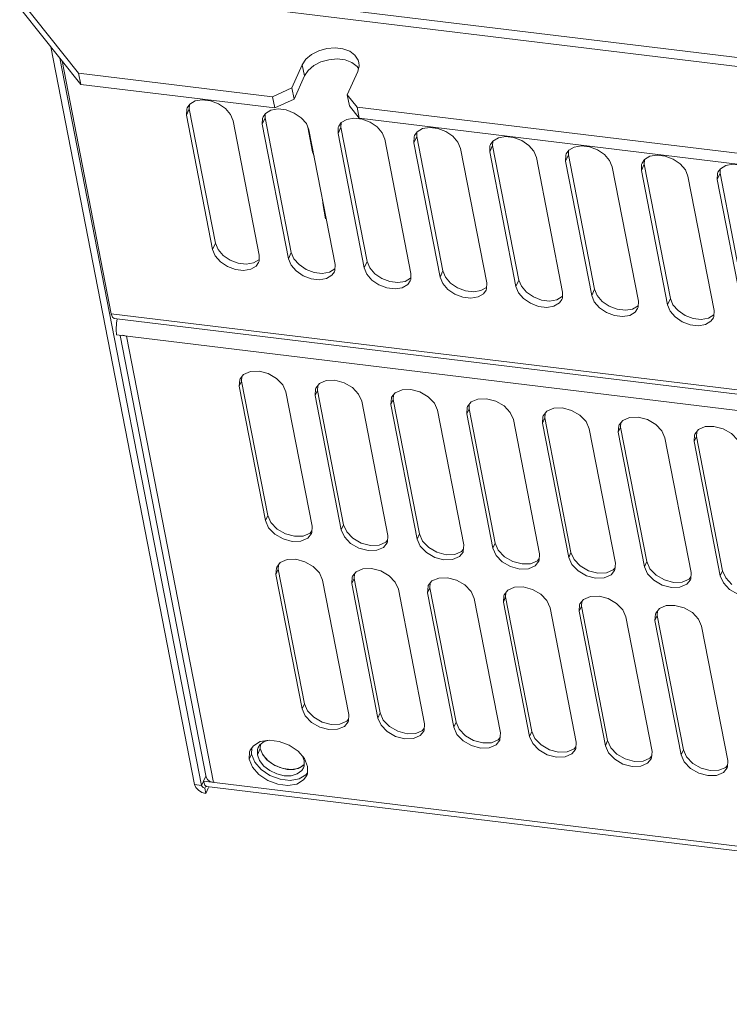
# Model space of a CAD drawing. Header units: millimetres. Extents: x -473 to 23648, y -382 to 1866.
# Tile 419 of 434: x 22256 to 22371, y 1000 to 1159. Entities that reach past the tile are written whole.
import ezdxf

# ---------------------------------------------------------------- set-up
doc = ezdxf.new("R2010")
doc.units = ezdxf.units.MM
doc.header["$LTSCALE"] = 80
doc.layers.get('0').update_dxf_attribs({"linetype": 'CONTINUOUS'})

msp = doc.modelspace()

# ---------------------------------------------------------------- linework, layer by layer
at = {"linetype": 'Continuous', "lineweight": 0}
for p, q in [((22276.695, 1164.523), (22393.501, 1150.334)), ((22275.224, 1163.277), (22393.242, 1148.941)), ((22255.988, 1162.379), (22265.496, 1150.441)), ((22265.848, 1148.634), (22256.34, 1160.572)), ((22261.001, 1154.719), (22284.196, 1035.699)), ((22262.461, 1152.886), (22285.325, 1035.562)), ((22270.774, 1111.64), (22262.826, 1152.428)), ((22299.909, 1148.058), (22301.599, 1151.806)), ((22301.599, 1151.806), (22301.952, 1149.999)), ((22310.664, 1151.222), (22310.453, 1151.547)), ((22265.496, 1150.441), (22296.788, 1146.64)), ((22265.848, 1148.634), (22265.496, 1150.441)), ((22300.262, 1146.251), (22301.952, 1149.999)), ((22308.85, 1146.972), (22310.54, 1150.72)), ((22265.848, 1148.634), (22297.141, 1144.833)), ((22296.788, 1146.64), (22299.909, 1148.058)), ((22300.262, 1146.251), (22299.909, 1148.058)), ((22309.202, 1145.165), (22308.85, 1146.972)), ((22308.85, 1146.972), (22310.435, 1144.982)), ((22283.425, 1145.44), (22283.024, 1144.873)), ((22283.391, 1145.393), (22283.367, 1144.71)), ((22297.141, 1144.833), (22296.788, 1146.64)), ((22300.262, 1146.251), (22297.141, 1144.833)), ((22310.787, 1143.175), (22309.202, 1145.165)), ((22283.367, 1144.71), (22282.906, 1143.688)), ((22282.94, 1144.649), (22282.906, 1143.688)), ((22287.132, 1122.003), (22282.906, 1143.688)), ((22283.024, 1144.873), (22282.94, 1144.649)), ((22287.593, 1123.026), (22283.367, 1144.71)), ((22295.66, 1143.953), (22295.259, 1143.387)), ((22295.626, 1143.906), (22295.602, 1143.224)), ((22310.435, 1144.982), (22485.016, 1123.776)), ((22310.787, 1143.175), (22310.435, 1144.982)), ((22290.435, 1142.774), (22294.661, 1121.089)), ((22295.602, 1143.224), (22295.141, 1142.202)), ((22295.175, 1143.163), (22295.141, 1142.202)), ((22299.367, 1120.517), (22295.141, 1142.202)), ((22295.259, 1143.387), (22295.175, 1143.163)), ((22299.828, 1121.54), (22295.602, 1143.224)), ((22307.894, 1142.467), (22307.494, 1141.901)), ((22307.861, 1142.42), (22307.837, 1141.738)), ((22311.239, 1143.027), (22309.932, 1143.185)), ((22310.787, 1143.175), (22485.368, 1121.969)), ((22303.256, 1137.758), (22302.478, 1141.753)), ((22302.67, 1141.287), (22306.896, 1119.603)), ((22307.837, 1141.738), (22307.376, 1140.716)), ((22307.41, 1141.677), (22307.376, 1140.716)), ((22311.602, 1119.031), (22307.376, 1140.716)), ((22307.494, 1141.901), (22307.41, 1141.677)), ((22312.063, 1120.053), (22307.837, 1141.738)), ((22319.729, 1140.415), (22319.645, 1140.191)), ((22320.129, 1140.981), (22319.729, 1140.415)), ((22320.096, 1140.934), (22320.071, 1140.252)), ((22314.905, 1139.801), (22319.131, 1118.117)), ((22320.071, 1140.252), (22319.611, 1139.23)), ((22319.645, 1140.191), (22319.611, 1139.23)), ((22323.837, 1117.545), (22319.611, 1139.23)), ((22324.297, 1118.567), (22320.071, 1140.252)), ((22332.306, 1138.766), (22331.845, 1137.744)), ((22331.963, 1138.928), (22331.88, 1138.705)), ((22332.364, 1139.495), (22331.963, 1138.928)), ((22332.331, 1139.448), (22332.306, 1138.766)), ((22336.532, 1117.081), (22332.306, 1138.766)), ((22303.256, 1137.758), (22303.491, 1137.077)), ((22327.14, 1138.315), (22331.366, 1116.63)), ((22331.88, 1138.705), (22331.845, 1137.744)), ((22336.071, 1116.059), (22331.845, 1137.744)), ((22344.541, 1137.28), (22344.08, 1136.257)), ((22344.114, 1137.219), (22344.08, 1136.257)), ((22344.198, 1137.442), (22344.114, 1137.219)), ((22344.599, 1138.009), (22344.198, 1137.442)), ((22344.565, 1137.962), (22344.541, 1137.28)), ((22348.767, 1115.595), (22344.541, 1137.28)), ((22339.374, 1136.829), (22343.6, 1115.144)), ((22348.306, 1114.573), (22344.08, 1136.257)), ((22356.776, 1135.794), (22356.315, 1134.771)), ((22356.349, 1135.733), (22356.315, 1134.771)), ((22356.433, 1135.956), (22356.349, 1135.733)), ((22356.833, 1136.523), (22356.433, 1135.956)), ((22356.8, 1136.476), (22356.776, 1135.794)), ((22361.002, 1114.109), (22356.776, 1135.794)), ((22351.609, 1135.343), (22355.835, 1113.658)), ((22360.541, 1113.087), (22356.315, 1134.771)), ((22369.011, 1134.307), (22368.55, 1133.285)), ((22368.584, 1134.246), (22368.55, 1133.285)), ((22368.668, 1134.47), (22368.584, 1134.246)), ((22369.068, 1135.037), (22368.668, 1134.47)), ((22369.035, 1134.99), (22369.011, 1134.307)), ((22373.237, 1112.623), (22369.011, 1134.307)), ((22363.844, 1133.857), (22368.07, 1112.172)), ((22372.776, 1111.6), (22368.55, 1133.285)), ((22304.854, 1130.079), (22304.947, 1129.084)), ((22305.359, 1126.968), (22304.947, 1129.084)), ((22287.593, 1123.026), (22287.132, 1122.003)), ((22287.593, 1123.026), (22288.013, 1122.009)), ((22299.828, 1121.54), (22299.367, 1120.517)), ((22299.828, 1121.54), (22300.248, 1120.523)), ((22293.728, 1119.836), (22294.604, 1120.36)), ((22294.543, 1119.904), (22294.627, 1120.128)), ((22294.627, 1120.128), (22294.661, 1121.089)), ((22312.063, 1120.053), (22311.602, 1119.031)), ((22312.063, 1120.053), (22312.482, 1119.037)), ((22305.963, 1118.35), (22306.838, 1118.874)), ((22306.778, 1118.418), (22306.862, 1118.641)), ((22306.862, 1118.641), (22306.896, 1119.603)), ((22319.096, 1117.155), (22319.131, 1118.117)), ((22324.297, 1118.567), (22323.837, 1117.545)), ((22324.297, 1118.567), (22324.717, 1117.551)), ((22318.197, 1116.864), (22319.073, 1117.387)), ((22319.013, 1116.932), (22319.096, 1117.155)), ((22331.331, 1115.669), (22331.366, 1116.63)), ((22336.532, 1117.081), (22336.071, 1116.059)), ((22336.532, 1117.081), (22336.952, 1116.065)), ((22330.432, 1115.377), (22331.308, 1115.901)), ((22331.248, 1115.446), (22331.331, 1115.669)), ((22343.566, 1114.183), (22343.6, 1115.144)), ((22348.767, 1115.595), (22348.306, 1114.573)), ((22348.767, 1115.595), (22349.187, 1114.579)), ((22342.667, 1113.891), (22343.543, 1114.415)), ((22343.482, 1113.959), (22343.566, 1114.183)), ((22355.801, 1112.697), (22355.835, 1113.658)), ((22361.002, 1114.109), (22360.541, 1113.087)), ((22361.002, 1114.109), (22361.422, 1113.092)), ((22354.902, 1112.405), (22355.778, 1112.929)), ((22355.717, 1112.473), (22355.801, 1112.697)), ((22368.036, 1111.211), (22368.07, 1112.172)), ((22560.645, 1076.43), (22270.774, 1111.64)), ((22271.241, 1110.862), (22561.112, 1075.652)), ((22271.721, 1110.804), (22271.599, 1110.139)), ((22367.137, 1110.919), (22368.012, 1111.443)), ((22367.952, 1110.987), (22368.036, 1111.211)), ((22271.599, 1110.139), (22271.542, 1109.107)), ((22271.542, 1109.107), (22271.625, 1108.22)), ((22271.625, 1108.22), (22561.119, 1073.056)), ((22286.109, 1036.866), (22272.217, 1108.148)), ((22272.652, 1108.189), (22273.225, 1108.026)), ((22273.225, 1108.026), (22287.255, 1036.033)), ((22291.499, 1101.029), (22291.428, 1099.957)), ((22291.797, 1100.775), (22291.428, 1099.957)), ((22291.546, 1101.142), (22291.499, 1101.029)), ((22292.133, 1101.868), (22291.546, 1101.142)), ((22291.846, 1101.513), (22291.797, 1100.775)), ((22296.023, 1079.091), (22291.797, 1100.775)), ((22295.654, 1078.273), (22291.428, 1099.957)), ((22298.958, 1099.043), (22303.184, 1077.358)), ((22303.734, 1099.543), (22303.663, 1098.471)), ((22304.032, 1099.289), (22303.663, 1098.471)), ((22303.781, 1099.656), (22303.734, 1099.543)), ((22304.367, 1100.382), (22303.781, 1099.656)), ((22304.081, 1100.027), (22304.032, 1099.289)), ((22308.258, 1077.604), (22304.032, 1099.289)), ((22307.889, 1076.787), (22303.663, 1098.471)), ((22311.192, 1097.557), (22315.418, 1075.872)), ((22315.969, 1098.057), (22315.898, 1096.985)), ((22316.267, 1097.803), (22315.898, 1096.985)), ((22316.016, 1098.17), (22315.969, 1098.057)), ((22316.602, 1098.896), (22316.016, 1098.17)), ((22316.316, 1098.541), (22316.267, 1097.803)), ((22320.493, 1076.118), (22316.267, 1097.803)), ((22320.124, 1075.3), (22315.898, 1096.985)), ((22323.427, 1096.071), (22327.653, 1074.386)), ((22328.204, 1096.571), (22328.133, 1095.499)), ((22328.502, 1096.317), (22328.133, 1095.499)), ((22328.25, 1096.684), (22328.204, 1096.571)), ((22328.837, 1097.409), (22328.25, 1096.684)), ((22328.55, 1097.055), (22328.502, 1096.317)), ((22332.728, 1074.632), (22328.502, 1096.317)), ((22341.072, 1095.923), (22340.485, 1095.198)), ((22332.359, 1073.814), (22328.133, 1095.499)), ((22335.662, 1094.584), (22339.888, 1072.9)), ((22340.439, 1095.084), (22340.368, 1094.013)), ((22340.736, 1094.831), (22340.368, 1094.013)), ((22340.485, 1095.198), (22340.439, 1095.084)), ((22340.785, 1095.569), (22340.736, 1094.831)), ((22344.962, 1073.146), (22340.736, 1094.831)), ((22353.307, 1094.437), (22352.72, 1093.711)), ((22344.594, 1072.328), (22340.368, 1094.013)), ((22347.897, 1093.098), (22352.123, 1071.414)), ((22352.673, 1093.598), (22352.602, 1092.527)), ((22352.971, 1093.344), (22352.602, 1092.527)), ((22352.72, 1093.711), (22352.673, 1093.598)), ((22353.02, 1094.083), (22352.971, 1093.344)), ((22357.197, 1071.66), (22352.971, 1093.344)), ((22365.541, 1092.951), (22364.955, 1092.225)), ((22356.828, 1070.842), (22352.602, 1092.527)), ((22360.132, 1091.612), (22364.358, 1069.927)), ((22364.908, 1092.112), (22364.837, 1091.041)), ((22365.206, 1091.858), (22364.837, 1091.041)), ((22364.955, 1092.225), (22364.908, 1092.112)), ((22365.255, 1092.596), (22365.206, 1091.858)), ((22369.432, 1070.174), (22365.206, 1091.858)), ((22369.063, 1069.356), (22364.837, 1091.041)), ((22296.023, 1079.091), (22295.654, 1078.273)), ((22303.113, 1076.287), (22303.184, 1077.358)), ((22308.258, 1077.604), (22307.889, 1076.787)), ((22301.749, 1075.787), (22302.848, 1076.265)), ((22302.479, 1075.448), (22303.066, 1076.173)), ((22302.848, 1076.265), (22303.135, 1076.62)), ((22303.066, 1076.173), (22303.113, 1076.287)), ((22315.347, 1074.8), (22315.418, 1075.872)), ((22320.493, 1076.118), (22320.124, 1075.3)), ((22313.984, 1074.301), (22315.083, 1074.779)), ((22314.714, 1073.962), (22315.301, 1074.687)), ((22315.083, 1074.779), (22315.369, 1075.134)), ((22315.301, 1074.687), (22315.347, 1074.8)), ((22327.318, 1073.293), (22327.604, 1073.648)), ((22327.582, 1073.314), (22327.653, 1074.386)), ((22332.728, 1074.632), (22332.359, 1073.814)), ((22326.219, 1072.815), (22327.318, 1073.293)), ((22326.949, 1072.475), (22327.536, 1073.201)), ((22327.536, 1073.201), (22327.582, 1073.314)), ((22339.552, 1071.807), (22339.839, 1072.162)), ((22339.817, 1071.828), (22339.888, 1072.9)), ((22344.962, 1073.146), (22344.594, 1072.328)), ((22297.416, 1070.67), (22297.345, 1069.599)), ((22297.462, 1070.784), (22297.416, 1070.67)), ((22298.049, 1071.509), (22297.462, 1070.784)), ((22297.762, 1071.155), (22297.714, 1070.417)), ((22338.453, 1071.329), (22339.552, 1071.807)), ((22339.184, 1070.989), (22339.77, 1071.715)), ((22339.77, 1071.715), (22339.817, 1071.828)), ((22351.787, 1070.321), (22352.074, 1070.675)), ((22352.052, 1070.342), (22352.123, 1071.414)), ((22357.197, 1071.66), (22356.828, 1070.842)), ((22297.714, 1070.417), (22297.345, 1069.599)), ((22301.571, 1047.914), (22297.345, 1069.599)), ((22301.939, 1048.732), (22297.714, 1070.417)), ((22309.651, 1069.184), (22309.58, 1068.113)), ((22309.948, 1068.931), (22309.58, 1068.113)), ((22309.697, 1069.297), (22309.651, 1069.184)), ((22310.284, 1070.023), (22309.697, 1069.297)), ((22309.997, 1069.669), (22309.948, 1068.931)), ((22314.174, 1047.246), (22309.948, 1068.931)), ((22350.688, 1069.842), (22351.787, 1070.321)), ((22351.419, 1069.503), (22352.005, 1070.229)), ((22352.005, 1070.229), (22352.052, 1070.342)), ((22364.022, 1068.835), (22364.309, 1069.189)), ((22364.287, 1068.856), (22364.358, 1069.927)), ((22369.432, 1070.174), (22369.063, 1069.356)), ((22304.874, 1068.684), (22309.1, 1047)), ((22313.806, 1046.428), (22309.58, 1068.113)), ((22321.885, 1067.698), (22321.814, 1066.627)), ((22322.183, 1067.444), (22321.814, 1066.627)), ((22321.932, 1067.811), (22321.885, 1067.698)), ((22322.519, 1068.537), (22321.932, 1067.811)), ((22322.232, 1068.182), (22322.183, 1067.444)), ((22326.409, 1045.76), (22322.183, 1067.444)), ((22362.923, 1068.356), (22364.022, 1068.835)), ((22363.653, 1068.017), (22364.24, 1068.743)), ((22364.24, 1068.743), (22364.287, 1068.856)), ((22317.109, 1067.198), (22321.335, 1045.513)), ((22326.04, 1044.942), (22321.814, 1066.627)), ((22329.344, 1065.712), (22333.569, 1044.027)), ((22334.12, 1066.212), (22334.049, 1065.14)), ((22334.418, 1065.958), (22334.049, 1065.14)), ((22334.167, 1066.325), (22334.12, 1066.212)), ((22334.753, 1067.051), (22334.167, 1066.325)), ((22334.467, 1066.696), (22334.418, 1065.958)), ((22338.644, 1044.274), (22334.418, 1065.958)), ((22338.275, 1043.456), (22334.049, 1065.14)), ((22341.578, 1064.226), (22345.804, 1042.541)), ((22346.355, 1064.726), (22346.284, 1063.654)), ((22346.653, 1064.472), (22346.284, 1063.654)), ((22346.402, 1064.839), (22346.355, 1064.726)), ((22346.988, 1065.565), (22346.402, 1064.839)), ((22346.702, 1065.21), (22346.653, 1064.472)), ((22350.879, 1042.787), (22346.653, 1064.472)), ((22350.51, 1041.97), (22346.284, 1063.654)), ((22353.813, 1062.74), (22358.039, 1041.055)), ((22358.59, 1063.24), (22358.519, 1062.168)), ((22358.888, 1062.986), (22358.519, 1062.168)), ((22358.636, 1063.353), (22358.59, 1063.24)), ((22359.223, 1064.079), (22358.636, 1063.353)), ((22358.936, 1063.724), (22358.888, 1062.986)), ((22363.113, 1041.301), (22358.888, 1062.986)), ((22362.745, 1040.483), (22358.519, 1062.168)), ((22366.048, 1061.254), (22370.274, 1039.569)), ((22301.939, 1048.732), (22301.571, 1047.914)), ((22301.939, 1048.732), (22302.442, 1047.591)), ((22302.442, 1047.591), (22303.441, 1046.554)), ((22309.029, 1045.928), (22309.1, 1047)), ((22314.174, 1047.246), (22313.806, 1046.428)), ((22307.665, 1045.429), (22308.764, 1045.907)), ((22308.396, 1045.089), (22308.982, 1045.815)), ((22308.764, 1045.907), (22309.051, 1046.262)), ((22308.982, 1045.815), (22309.029, 1045.928)), ((22321.264, 1044.442), (22321.335, 1045.513)), ((22326.409, 1045.76), (22326.04, 1044.942)), ((22319.9, 1043.942), (22320.999, 1044.421)), ((22320.63, 1043.603), (22321.217, 1044.329)), ((22320.999, 1044.421), (22321.286, 1044.775)), ((22321.217, 1044.329), (22321.264, 1044.442)), ((22333.499, 1042.956), (22333.569, 1044.027)), ((22338.644, 1044.274), (22338.275, 1043.456)), ((22293.197, 1041.256), (22293.698, 1041.964)), ((22293.698, 1041.964), (22294.792, 1042.619)), ((22294.792, 1042.619), (22296.244, 1042.862)), ((22294.844, 1042.164), (22294.82, 1041.501)), ((22294.828, 1042.152), (22294.82, 1041.501)), ((22296.25, 1042.861), (22295.455, 1042.629)), ((22332.135, 1042.456), (22333.234, 1042.935)), ((22332.865, 1042.117), (22333.452, 1042.843)), ((22333.234, 1042.935), (22333.521, 1043.289)), ((22333.452, 1042.843), (22333.499, 1042.956)), ((22345.733, 1041.47), (22345.804, 1042.541)), ((22350.879, 1042.787), (22350.51, 1041.97)), ((22293.049, 1039.775), (22293.092, 1040.977)), ((22293.418, 1040.593), (22293.049, 1039.775)), ((22293.092, 1040.977), (22293.197, 1041.256)), ((22293.418, 1040.593), (22293.455, 1041.621)), ((22293.943, 1039.322), (22293.418, 1040.593)), ((22294.82, 1041.501), (22294.359, 1040.478)), ((22294.359, 1040.478), (22294.718, 1039.563)), ((22300.907, 1041.089), (22301.936, 1039.902)), ((22301.888, 1039.564), (22301.608, 1040.281)), ((22344.37, 1040.97), (22345.469, 1041.448)), ((22345.1, 1040.631), (22345.687, 1041.356)), ((22345.469, 1041.448), (22345.755, 1041.803)), ((22345.687, 1041.356), (22345.733, 1041.47)), ((22357.704, 1039.962), (22357.99, 1040.317)), ((22357.968, 1039.983), (22358.039, 1041.055)), ((22363.113, 1041.301), (22362.745, 1040.483)), ((22300.955, 1038.311), (22301.831, 1038.835)), ((22301.253, 1038.436), (22301.881, 1038.913)), ((22301.77, 1038.378), (22301.878, 1038.693)), ((22301.831, 1038.835), (22301.892, 1038.921)), ((22301.878, 1038.693), (22301.888, 1039.564)), ((22301.936, 1039.902), (22302.461, 1038.632)), ((22356.604, 1039.484), (22357.704, 1039.962)), ((22357.335, 1039.145), (22357.922, 1039.87)), ((22357.922, 1039.87), (22357.968, 1039.983)), ((22369.938, 1038.476), (22370.225, 1038.831)), ((22370.203, 1038.497), (22370.274, 1039.569)), ((22302.181, 1037.26), (22301.087, 1036.605)), ((22302.313, 1037.151), (22301.813, 1036.442)), ((22302.424, 1037.604), (22302.181, 1037.26)), ((22302.418, 1037.43), (22302.313, 1037.151)), ((22302.461, 1038.632), (22302.418, 1037.43)), ((22368.839, 1037.998), (22369.938, 1038.476)), ((22369.57, 1037.658), (22370.156, 1038.384)), ((22370.156, 1038.384), (22370.203, 1038.497)), ((22285.325, 1035.562), (22284.196, 1035.699)), ((22285.63, 1036.238), (22285.325, 1035.562)), ((22285.655, 1036.227), (22286.024, 1037.045)), ((22575.149, 1001.063), (22285.655, 1036.227)), ((22285.655, 1036.227), (22285.864, 1035.62)), ((22285.864, 1035.62), (22286.159, 1035.387)), ((22286.109, 1036.867), (22286.277, 1036.51)), ((22286.277, 1036.51), (22286.682, 1036.195)), ((22286.682, 1036.195), (22287.255, 1036.033)), ((22287.255, 1036.033), (22287.312, 1036.16)), ((22284.834, 1034.773), (22285.405, 1034.443)), ((22285.405, 1034.443), (22286.035, 1034.276)), ((22285.621, 1035.22), (22285.866, 1035.143)), ((22286.007, 1035.456), (22285.866, 1035.143)), ((22285.866, 1035.143), (22286.035, 1034.276)), ((22286.473, 1035.246), (22286.035, 1034.276)), ((22286.159, 1035.387), (22575.394, 1000.254))]:
    msp.add_line(p, q, dxfattribs=at)
for points in [[(22310.731, 1152.172), (22310.62, 1152.557), (22310.1, 1153.354), (22309.255, 1153.982), (22308.151, 1154.39), (22306.878, 1154.545), (22305.54, 1154.434), (22304.245, 1154.065), (22303.098, 1153.47), (22302.192, 1152.696), (22301.599, 1151.806)], [(22310.453, 1151.547), (22309.607, 1152.175), (22308.503, 1152.583), (22307.23, 1152.738), (22305.893, 1152.626), (22304.598, 1152.258), (22303.45, 1151.663), (22302.544, 1150.889), (22301.952, 1149.999)], [(22310.54, 1150.72), (22310.77, 1151.654), (22310.731, 1152.172)], [(22290.435, 1142.774), (22290.016, 1143.79), (22289.192, 1144.739), (22288.065, 1145.506), (22286.77, 1145.999), (22285.462, 1146.158), (22284.3, 1145.963), (22283.425, 1145.44)], [(22297.697, 1144.671), (22296.535, 1144.477), (22295.66, 1143.953)], [(22302.67, 1141.287), (22302.25, 1142.304), (22301.427, 1143.253), (22300.3, 1144.02), (22299.004, 1144.513), (22297.697, 1144.671)], [(22309.932, 1143.185), (22308.77, 1142.991), (22307.894, 1142.467)], [(22314.905, 1139.801), (22314.485, 1140.818), (22313.662, 1141.767), (22312.535, 1142.534), (22311.239, 1143.027)], [(22327.14, 1138.315), (22326.72, 1139.332), (22325.897, 1140.281), (22324.769, 1141.048), (22323.474, 1141.54), (22322.167, 1141.699), (22321.005, 1141.505), (22320.129, 1140.981)], [(22339.374, 1136.829), (22338.955, 1137.845), (22338.132, 1138.794), (22337.004, 1139.562), (22335.709, 1140.054), (22334.401, 1140.213), (22333.24, 1140.019), (22332.364, 1139.495)], [(22351.609, 1135.343), (22351.19, 1136.359), (22350.366, 1137.308), (22349.239, 1138.075), (22347.944, 1138.568), (22346.636, 1138.727), (22345.474, 1138.533), (22344.599, 1138.009)], [(22363.844, 1133.857), (22363.424, 1134.873), (22362.601, 1135.822), (22361.474, 1136.589), (22360.178, 1137.082), (22358.871, 1137.241), (22357.709, 1137.047), (22356.833, 1136.523)], [(22376.079, 1132.371), (22375.659, 1133.387), (22374.836, 1134.336), (22373.709, 1135.103), (22372.413, 1135.596), (22371.106, 1135.755), (22369.944, 1135.56), (22369.068, 1135.037)], [(22287.132, 1122.003), (22287.552, 1120.987), (22288.375, 1120.038), (22289.502, 1119.271), (22290.798, 1118.778), (22292.105, 1118.619), (22293.267, 1118.814), (22294.143, 1119.337), (22294.543, 1119.904)], [(22288.013, 1122.009), (22288.836, 1121.06), (22289.963, 1120.293), (22291.259, 1119.8), (22292.566, 1119.642), (22293.728, 1119.836)], [(22299.367, 1120.517), (22299.787, 1119.501), (22300.61, 1118.552), (22301.737, 1117.785), (22303.033, 1117.292), (22304.34, 1117.133), (22305.502, 1117.327), (22306.377, 1117.851), (22306.778, 1118.418)], [(22300.248, 1120.523), (22301.071, 1119.574), (22302.198, 1118.807), (22303.494, 1118.314), (22304.801, 1118.156), (22305.963, 1118.35)], [(22311.602, 1119.031), (22312.021, 1118.015), (22312.845, 1117.066), (22313.972, 1116.299), (22315.267, 1115.806), (22316.575, 1115.647), (22317.737, 1115.841), (22318.612, 1116.365), (22319.013, 1116.932)], [(22312.482, 1119.037), (22313.306, 1118.088), (22314.433, 1117.321), (22315.728, 1116.828), (22317.036, 1116.669), (22318.197, 1116.864)], [(22323.837, 1117.545), (22324.256, 1116.529), (22325.079, 1115.58), (22326.207, 1114.812), (22327.502, 1114.32), (22328.81, 1114.161), (22329.971, 1114.355), (22330.847, 1114.879), (22331.248, 1115.446)], [(22324.717, 1117.551), (22325.54, 1116.602), (22326.668, 1115.835), (22327.963, 1115.342), (22329.271, 1115.183), (22330.432, 1115.377)], [(22336.071, 1116.059), (22336.491, 1115.042), (22337.314, 1114.093), (22338.442, 1113.326), (22339.737, 1112.834), (22341.044, 1112.675), (22342.206, 1112.869), (22343.082, 1113.393), (22343.482, 1113.959)], [(22336.952, 1116.065), (22337.775, 1115.116), (22338.902, 1114.349), (22340.198, 1113.856), (22341.505, 1113.697), (22342.667, 1113.891)], [(22348.306, 1114.573), (22348.726, 1113.556), (22349.549, 1112.607), (22350.676, 1111.84), (22351.972, 1111.348), (22353.279, 1111.189), (22354.441, 1111.383), (22355.317, 1111.907), (22355.717, 1112.473)], [(22349.187, 1114.579), (22350.01, 1113.63), (22351.137, 1112.862), (22352.433, 1112.37), (22353.74, 1112.211), (22354.902, 1112.405)], [(22360.541, 1113.087), (22360.961, 1112.07), (22361.784, 1111.121), (22362.911, 1110.354), (22364.207, 1109.861), (22365.514, 1109.703), (22366.676, 1109.897), (22367.551, 1110.421), (22367.952, 1110.987)], [(22361.422, 1113.092), (22362.245, 1112.143), (22363.372, 1111.376), (22364.668, 1110.884), (22365.975, 1110.725), (22367.137, 1110.919)], [(22270.774, 1111.64), (22270.968, 1111.079), (22271.241, 1110.862)], [(22298.958, 1099.043), (22298.455, 1100.184), (22297.457, 1101.221), (22296.113, 1101.996), (22294.63, 1102.391), (22293.232, 1102.346), (22292.133, 1101.868)], [(22311.192, 1097.557), (22310.69, 1098.698), (22309.691, 1099.735), (22308.348, 1100.51), (22306.864, 1100.905), (22305.467, 1100.86), (22304.367, 1100.382)], [(22323.427, 1096.071), (22322.925, 1097.212), (22321.926, 1098.249), (22320.583, 1099.024), (22319.099, 1099.419), (22317.701, 1099.374), (22316.602, 1098.896)], [(22335.662, 1094.584), (22335.16, 1095.726), (22334.161, 1096.763), (22332.817, 1097.538), (22331.334, 1097.933), (22329.936, 1097.888), (22328.837, 1097.409)], [(22347.897, 1093.098), (22347.395, 1094.24), (22346.396, 1095.277), (22345.052, 1096.052), (22343.569, 1096.447), (22342.171, 1096.402), (22341.072, 1095.923)], [(22360.132, 1091.612), (22359.629, 1092.753), (22358.631, 1093.791), (22357.287, 1094.566), (22355.804, 1094.961), (22354.406, 1094.916), (22353.307, 1094.437)], [(22372.366, 1090.126), (22371.864, 1091.267), (22370.865, 1092.304), (22369.522, 1093.079), (22368.038, 1093.475), (22366.641, 1093.429), (22365.541, 1092.951)], [(22296.023, 1079.091), (22296.525, 1077.949), (22297.524, 1076.912)], [(22295.654, 1078.273), (22296.157, 1077.131), (22297.155, 1076.094), (22298.499, 1075.319), (22299.982, 1074.924), (22301.38, 1074.969), (22302.479, 1075.448)], [(22297.524, 1076.912), (22298.868, 1076.137), (22300.351, 1075.742), (22301.749, 1075.787)], [(22308.258, 1077.604), (22308.76, 1076.463), (22309.759, 1075.426)], [(22307.889, 1076.787), (22308.391, 1075.645), (22309.39, 1074.608), (22310.734, 1073.833), (22312.217, 1073.438), (22313.615, 1073.483), (22314.714, 1073.962)], [(22309.759, 1075.426), (22311.102, 1074.651), (22312.586, 1074.256), (22313.984, 1074.301)], [(22320.124, 1075.3), (22320.626, 1074.159), (22321.625, 1073.122), (22322.969, 1072.347), (22324.452, 1071.952), (22325.85, 1071.997), (22326.949, 1072.475)], [(22320.493, 1076.118), (22320.995, 1074.977), (22321.994, 1073.94)], [(22321.994, 1073.94), (22323.337, 1073.165), (22324.821, 1072.77), (22326.219, 1072.815)], [(22332.359, 1073.814), (22332.861, 1072.673), (22333.86, 1071.636), (22335.203, 1070.861), (22336.687, 1070.466), (22338.085, 1070.511), (22339.184, 1070.989)], [(22332.728, 1074.632), (22333.23, 1073.491), (22334.229, 1072.454)], [(22334.229, 1072.454), (22335.572, 1071.679), (22337.056, 1071.284), (22338.453, 1071.329)], [(22344.594, 1072.328), (22345.096, 1071.187), (22346.095, 1070.15), (22347.438, 1069.375), (22348.922, 1068.98), (22350.319, 1069.025), (22351.419, 1069.503)], [(22344.962, 1073.146), (22345.465, 1072.005), (22346.463, 1070.968)], [(22304.874, 1068.684), (22304.372, 1069.826), (22303.373, 1070.863), (22302.029, 1071.638), (22300.546, 1072.033), (22299.148, 1071.988), (22298.049, 1071.509)], [(22317.109, 1067.198), (22316.607, 1068.339), (22315.608, 1069.377), (22314.264, 1070.152), (22312.781, 1070.547), (22311.383, 1070.502), (22310.284, 1070.023)], [(22346.463, 1070.968), (22347.807, 1070.192), (22349.29, 1069.797), (22350.688, 1069.842)], [(22356.828, 1070.842), (22357.331, 1069.701), (22358.329, 1068.664), (22359.673, 1067.889), (22361.156, 1067.493), (22362.554, 1067.539), (22363.653, 1068.017)], [(22357.197, 1071.66), (22357.699, 1070.519), (22358.698, 1069.481)], [(22329.344, 1065.712), (22328.841, 1066.853), (22327.842, 1067.89), (22326.499, 1068.665), (22325.015, 1069.061), (22323.618, 1069.015), (22322.519, 1068.537)], [(22358.698, 1069.481), (22360.042, 1068.706), (22361.525, 1068.311), (22362.923, 1068.356)], [(22369.063, 1069.356), (22369.565, 1068.215), (22370.564, 1067.177), (22371.908, 1066.402), (22373.391, 1066.007), (22374.789, 1066.052), (22375.888, 1066.531)], [(22369.432, 1070.174), (22369.934, 1069.032), (22370.933, 1067.995)], [(22341.578, 1064.226), (22341.076, 1065.367), (22340.077, 1066.404), (22338.734, 1067.179), (22337.25, 1067.574), (22335.853, 1067.529), (22334.753, 1067.051)], [(22353.813, 1062.74), (22353.311, 1063.881), (22352.312, 1064.918), (22350.969, 1065.693), (22349.485, 1066.088), (22348.087, 1066.043), (22346.988, 1065.565)], [(22366.048, 1061.254), (22365.546, 1062.395), (22364.547, 1063.432), (22363.203, 1064.207), (22361.72, 1064.602), (22360.322, 1064.557), (22359.223, 1064.079)], [(22301.571, 1047.914), (22302.073, 1046.773), (22303.072, 1045.736), (22304.415, 1044.961), (22305.899, 1044.566), (22307.297, 1044.611), (22308.396, 1045.089)], [(22314.174, 1047.246), (22314.676, 1046.105), (22315.675, 1045.067)], [(22303.441, 1046.554), (22304.784, 1045.779), (22306.267, 1045.383), (22307.665, 1045.429)], [(22313.806, 1046.428), (22314.308, 1045.287), (22315.307, 1044.25), (22316.65, 1043.475), (22318.134, 1043.079), (22319.531, 1043.125), (22320.63, 1043.603)], [(22315.675, 1045.067), (22317.019, 1044.292), (22318.502, 1043.897), (22319.9, 1043.942)], [(22326.409, 1045.76), (22326.911, 1044.618), (22327.91, 1043.581)], [(22326.04, 1044.942), (22326.543, 1043.801), (22327.541, 1042.764), (22328.885, 1041.988), (22330.368, 1041.593), (22331.766, 1041.638), (22332.865, 1042.117)], [(22327.91, 1043.581), (22329.254, 1042.806), (22330.737, 1042.411), (22332.135, 1042.456)], [(22338.275, 1043.456), (22338.777, 1042.314), (22339.776, 1041.277), (22341.12, 1040.502), (22342.603, 1040.107), (22344.001, 1040.152), (22345.1, 1040.631)], [(22338.644, 1044.274), (22339.146, 1043.132), (22340.145, 1042.095)], [(22295.455, 1042.629), (22294.747, 1042.091), (22294.478, 1041.664)], [(22296.244, 1042.862), (22297.879, 1042.663), (22299.498, 1042.048), (22300.907, 1041.089)], [(22340.145, 1042.095), (22341.488, 1041.32), (22342.972, 1040.925), (22344.37, 1040.97)], [(22350.51, 1041.97), (22351.012, 1040.828), (22352.011, 1039.791), (22353.354, 1039.016), (22354.838, 1038.621), (22356.236, 1038.666), (22357.335, 1039.145)], [(22350.879, 1042.787), (22351.381, 1041.646), (22352.38, 1040.609)], [(22294.478, 1041.664), (22294.369, 1041.35), (22294.359, 1040.478)], [(22294.82, 1041.501), (22295.24, 1040.484), (22296.063, 1039.535), (22297.191, 1038.768), (22298.486, 1038.276), (22299.793, 1038.117), (22300.955, 1038.311)], [(22294.82, 1041.501), (22295.179, 1040.585), (22295.87, 1039.714), (22296.828, 1038.973), (22297.957, 1038.435), (22299.148, 1038.152), (22300.284, 1038.152), (22301.253, 1038.436)], [(22352.38, 1040.609), (22353.723, 1039.834), (22355.207, 1039.439), (22356.604, 1039.484)], [(22362.745, 1040.483), (22363.247, 1039.342), (22364.246, 1038.305), (22365.589, 1037.53), (22367.073, 1037.135), (22368.47, 1037.18), (22369.57, 1037.658)], [(22363.113, 1041.301), (22363.616, 1040.16), (22364.614, 1039.123)], [(22301.813, 1036.442), (22300.718, 1035.788), (22299.266, 1035.545), (22297.632, 1035.743), (22296.012, 1036.359), (22294.603, 1037.318), (22293.574, 1038.504), (22293.049, 1039.775)], [(22301.087, 1036.605), (22299.635, 1036.363), (22298, 1036.561), (22296.381, 1037.177), (22294.972, 1038.136), (22293.943, 1039.322)], [(22294.718, 1039.563), (22295.41, 1038.692), (22296.367, 1037.951), (22297.496, 1037.413), (22298.687, 1037.13)], [(22364.614, 1039.123), (22365.958, 1038.348), (22367.441, 1037.953), (22368.839, 1037.998)], [(22298.687, 1037.13), (22299.823, 1037.13), (22300.792, 1037.413), (22301.501, 1037.952), (22301.77, 1038.378)], [(22284.196, 1035.699), (22284.409, 1035.214), (22284.834, 1034.773)], [(22285.325, 1035.562), (22285.423, 1035.373), (22285.621, 1035.22)]]:
    msp.add_lwpolyline(points, dxfattribs=at)

doc.saveas('drawing.dxf')
